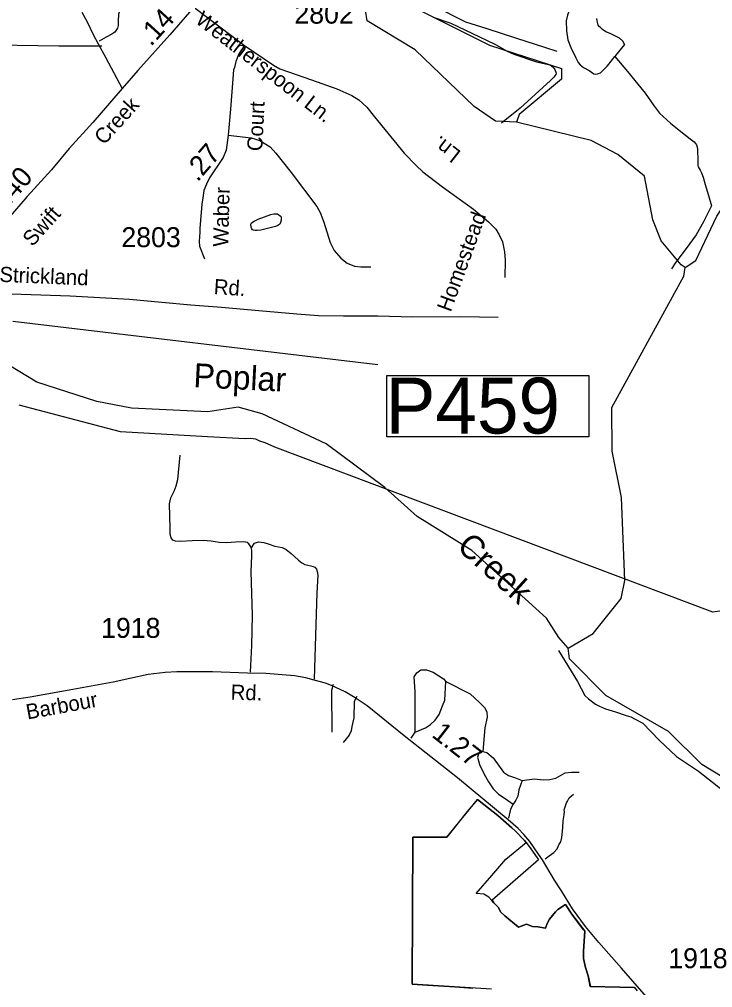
# Model space of a CAD drawing. Extents: x 2082433 to 2279600, y 546599 to 755198.
# Drawn here: x 2184792 to 2189136, y 654495 to 660561 of the extents above; entities that cross this region are included whole.
import ezdxf

# ---------------------------------------------------------------- set-up
doc = ezdxf.new("R2010")
doc.units = 0
for name, color, linetype in [('Exist Boundary Political City Limit New', 7, 'Continuous'), ('Exist Boundary Political Fire Districts', 7, 'Continuous'), ('Exist Hydrographic Creek Single Shore', 7, 'Continuous'), ('Exist Hydrographic Creek Single Shore Label', 7, 'Continuous'), ('Exist Hydrographic Misc Water Feature', 7, 'Continuous'), ('Exist Hydrographic Pond Under 1500 Sq Ft', 7, 'Continuous'), ('Exist Road Non-System Type 51', 7, 'Continuous'), ('Exist Road Non-System Type 51 Label', 7, 'Continuous'), ('Exist Road Primary NC Structure Pipe Number Label', 7, 'Continuous'), ('Exist Road Secondary Mileage Hundredths English Label', 7, 'Continuous'), ('Exist Road Secondary Structure Pipe Number Label', 7, 'Continuous'), ('Exist Road Secondary Type 51 Attributed', 7, 'Continuous'), ('Exist Road Secondary Type 51 Label', 7, 'Continuous'), ('Exist Road Secondary Type 51 Number Label', 7, 'Continuous'), ('Exist Utilities Electrical Transmission Line', 7, 'Continuous'), ('Map Preparation Boundary City Limit Buffer Line', 7, 'Continuous')]:
    doc.layers.add(name, color=color, linetype=linetype)

msp = doc.modelspace()

# ---------------------------------------------------------------- linework, layer by layer
at = {"layer": 'Exist Boundary Political City Limit New'}
msp.add_lwpolyline([(2187750.8, 654484.8), (2187252.5, 654517.4), (2187257, 655437.9), (2187471.5, 655437.2), (2187662.5, 655672.7), (2187701.8, 655641.9), (2187789.2, 655573.1), (2187878.5, 655496.1), (2187899.2, 655478.1), (2187957, 655417.2), (2187967.8, 655403.1), (2187997.2, 655364.2), (2188036.2, 655308.8), (2188044.5, 655296.2), (2187755.5, 655042.4), (2187765, 655026.5), (2187792.5, 654998.5), (2187808.8, 654967.2), (2187834.8, 654944.8), (2187919.8, 654872.6), (2187970.2, 654892.9), (2188007, 654878.5), (2188039.8, 654875.2), (2188088.2, 654868.4), (2188099.8, 654897.3), (2188114, 654923.4), (2188132.5, 654947.1), (2188150.8, 654969.2), (2188166.8, 654984.6), (2188213.2, 655015.7), (2188253.5, 654954.6), (2188334.8, 654848.2), (2188327.2, 654723.6), (2188327.5, 654676.3), (2188338.5, 654620.7), (2188355.2, 654568.7), (2188370.8, 654502.4), (2188645.5, 654495.1), (2188663.5, 654474.5)], dxfattribs=at)
at = {"layer": 'Exist Boundary Political Fire Districts'}
msp.add_lwpolyline([(2188648, 654492.2), (2188645.6, 654495.1), (2188369.6, 654502.8), (2188355.2, 654568.7), (2188338.6, 654620.7), (2188327.5, 654676.3), (2188327.3, 654723.6), (2188334.7, 654848.2), (2188327.5, 654857.1), (2188253.5, 654954.6), (2188213.3, 655015.7), (2188166.8, 654984.5), (2188150.8, 654969.3), (2188132.5, 654947.1), (2188114.1, 654923.4), (2188099.7, 654897.3), (2188088.2, 654868.4), (2188039.8, 654875.2), (2188007, 654878.5), (2187970.3, 654892.9), (2187919.7, 654872.6), (2187834.8, 654944.8), (2187808.7, 654967.3), (2187792.5, 654998.5), (2187765.1, 655026.5), (2187753, 655040.1), (2187734.5, 655062.2), (2187702.5, 655080.2), (2187654.7, 655085.1), (2187751.9, 655198.1), (2187840.9, 655300), (2187967.7, 655403.1), (2187957, 655417.3), (2187899.2, 655478.1), (2187878.5, 655496.1), (2187789.3, 655573.1), (2187701.7, 655641.9), (2187662.5, 655672.7), (2187597.7, 655598.3), (2187471.4, 655437.2), (2187256.9, 655437.9), (2187253, 654517.4), (2187348.4, 654511.1), (2187520.8, 654500), (2187634.4, 654491.6)], dxfattribs=at)
at = {"layer": 'Exist Hydrographic Creek Single Shore'}
for points in [[(2188963.8, 659006.9), (2189030.8, 659051.5), (2189161.9, 659327.7), (2189368, 659635.1), (2189833.8, 660947.5), (2190005.9, 661363.9), (2190251.9, 661867.3), (2190291.9, 662082.9)], [(2188230.7, 656620.8), (2188387.8, 656712.7), (2188561.9, 656932.2), (2188585.9, 657046.5), (2188565.8, 657565.2), (2188505.9, 657855.1), (2188503.8, 658130.6), (2188955.8, 658951.4), (2188963.8, 659006.9)], [(2185973.5, 658103.3), (2185493.9, 658126.3), (2185276.7, 658166.8), (2184901.9, 658289.2), (2184725.8, 658394.5)], [(2188230.7, 656620.8), (2188171.9, 656687.6), (2188095.8, 656810.5), (2187626.8, 657233.3), (2187283.8, 657446.9), (2187082.8, 657628.2), (2186713.7, 657901.4), (2186312.9, 658089.9), (2186162.8, 658132.4), (2185973.5, 658103.3)], [(2189461.8, 655654.3), (2189068.8, 655891.9), (2188858.8, 656099.6), (2188465.9, 656324.1), (2188239.7, 656555), (2188230.7, 656620.8)]]:
    msp.add_lwpolyline(points, dxfattribs=at)
at = {"layer": 'Exist Hydrographic Misc Water Feature'}
for points in [[(2188342.9, 660917.4), (2188330.8, 660911.1), (2188318.5, 660908.9), (2188316.9, 660888.8), (2188295.3, 660804.9), (2188272.2, 660716.7), (2188240.6, 660626.6), (2188226.8, 660588.5), (2188219.3, 660552.4), (2188219.7, 660488.6), (2188227.7, 660432.6), (2188248.4, 660384.9), (2188278.9, 660321.1), (2188293.1, 660291), (2188306.8, 660277.1), (2188327.3, 660259.4), (2188361.4, 660241.7), (2188391.7, 660219.7), (2188403.2, 660217.9), (2188415.5, 660219.7), (2188433.5, 660225.9), (2188477, 660270.5), (2188522.7, 660328.5)], [(2187385.1, 660574.5), (2187495.4, 660537.6), (2187632.2, 660472.4), (2187720, 660431.1), (2187776.1, 660403.5), (2187818.6, 660379.7), (2187848.7, 660362.1), (2187890.6, 660342.4), (2188032.9, 660295.4), (2188117.1, 660275.8), (2188137.2, 660262.2), (2188147.3, 660248.1), (2188155.7, 660224.1), (2188153.4, 660216.3), (2188141.7, 660199.8), (2188119.4, 660178), (2187929.1, 660004.8), (2187813.9, 659911.9)], [(2188522.7, 660328.5), (2188528.5, 660334.9), (2188586.3, 660403.2), (2188583.8, 660406.8), (2188574.2, 660424.9), (2188552.1, 660442.9), (2188519.7, 660460.7), (2188493.6, 660472.4), (2188467.6, 660482.4), (2188445.6, 660497.9), (2188433.1, 660509.9), (2188427.4, 660514), (2188419.2, 660525.8), (2188415.1, 660543.9), (2188413.4, 660551.8), (2188411, 660567.6)], [(2188522.7, 660328.5), (2188603.3, 660235.2), (2188714.2, 660100), (2188764.7, 660024.6), (2188803, 659974.6), (2188871.5, 659911.2), (2188937.3, 659857.8), (2188996.2, 659812), (2189020.4, 659794.2), (2189028, 659784.5), (2189033.9, 659774.3), (2189040.7, 659752.6), (2189040.3, 659728.3), (2189042.9, 659692.6), (2189043.4, 659646.3), (2189045.4, 659638.3), (2189057.1, 659616.7), (2189067.3, 659598.9), (2189075.8, 659572.9), (2189089.7, 659527), (2189110.4, 659456.9), (2189128.7, 659393.3)], [(2188963.8, 659006.9), (2188938.8, 659023.8), (2188812.9, 659174), (2188761.8, 659306.3), (2188709.9, 659579.6), (2188542.8, 659714.2), (2188374.9, 659802.8), (2187907.8, 659917.4)], [(2189128.7, 659393.3), (2189079.7, 659292.8), (2189031.9, 659210.4), (2188970.8, 659126), (2188905.4, 659039.7), (2188877.5, 658997.7)], [(2186244.8, 659259.6), (2186242.6, 659277.3), (2186246.9, 659287.3), (2186262.4, 659297.5), (2186288.5, 659309.8), (2186368, 659338.3), (2186386.1, 659342.5), (2186396.3, 659342.5), (2186410.3, 659342.4), (2186426.3, 659330.7), (2186432.4, 659324.5), (2186432.4, 659316.8), (2186432.6, 659302.6), (2186428.5, 659288.6), (2186424.6, 659278.6), (2186412.3, 659270.3), (2186396.3, 659264.2), (2186304.7, 659241.6), (2186282.7, 659237.6), (2186268.8, 659237.7), (2186259.2, 659241.6), (2186252.6, 659243.4), (2186248.9, 659249.2), (2186244.8, 659259.6)], [(2188170.5, 656607.8), (2188289.8, 656412.5), (2188334.3, 656325.1), (2188358.3, 656303.2), (2188402.6, 656271.3), (2188426.8, 656257.6), (2188464.9, 656241.7), (2188527, 656222.1), (2188594.9, 656198.9), (2188623.4, 656191), (2188651.3, 656177), (2188699.3, 656151.5), (2188800, 656046.3), (2188908.6, 655943.1), (2189046.8, 655850), (2189232.4, 655705.6)]]:
    msp.add_lwpolyline(points, dxfattribs=at)
at = {"layer": 'Exist Hydrographic Pond Under 1500 Sq Ft'}
msp.add_lwpolyline([(2187907.8, 659917.4), (2187774.9, 659923.4), (2187640.8, 660014.6), (2187271.9, 660369.8), (2186970.9, 660553.1), (2186961.9, 660618.9), (2186776.9, 660875.2), (2186575.8, 661000.7), (2186550.9, 661106.1), (2186892.8, 660967.9), (2187277.9, 660628.8), (2187737.8, 660399.7), (2188188.9, 660252.8), (2188189.9, 660187.2), (2187924.8, 659966.2), (2187907.8, 659917.4)], dxfattribs=at)
at = {"layer": 'Exist Road Non-System Type 51'}
msp.add_line((2187247.9, 656057), (2187272.9, 656095.2), dxfattribs=at)
for points in [[(2186474, 661288.7), (2186631.4, 661188.6), (2186764.6, 661115.9), (2186871.4, 661064.1), (2186915.5, 661030.5), (2186962.8, 660983.2), (2187058.6, 660877.5), (2187132.4, 660787.8), (2187180.8, 660750.3), (2187213.9, 660727.2), (2187299.8, 660692), (2187402.2, 660642.4), (2187503.5, 660586.8), (2187587.1, 660546.1), (2187721.5, 660504.2), (2187906.4, 660444.2), (2188082.6, 660387.5), (2188159.7, 660362.2)], [(2185167, 660673.8), (2185197.8, 660692.5), (2185310.1, 660718.9), (2185407, 660728.9), (2185425.8, 660725.6), (2185439, 660712.3), (2185446.7, 660694.7), (2185445.6, 660674.9), (2185428, 660640.8), (2185412.5, 660594.5), (2185411.4, 660550.5), (2185411.4, 660523), (2185407, 660505.3), (2185390.5, 660481.1), (2185371.8, 660467.9), (2185336.6, 660450.3), (2185292.5, 660425)], [(2185309, 660392.5), (2185040.4, 660392.5), (2184644, 660399.1), (2184467.8, 660404)], [(2186203.7, 660398.5), (2186383.8, 660274), (2186424.6, 660252), (2186621.8, 660182.6), (2186781, 660125.3), (2186875.7, 660083.4), (2186919.8, 660058.1), (2186969.3, 660010.7), (2187016.7, 659950.1), (2187204, 659722.1), (2187278.9, 659646.1), (2187319.7, 659606.4), (2187443.1, 659512.8), (2187637.5, 659371.8), (2187731.1, 659292.4), (2187777.4, 659247.3), (2187798.9, 659212), (2187819.8, 659166.8), (2187831.9, 659105.2), (2187835.2, 659052.3), (2187833, 658943.2)], [(2186100.7, 659835.5), (2186243.9, 659820.1), (2186299, 659802.5), (2186362.9, 659761.7), (2186399.2, 659723.2), (2186496.2, 659602), (2186656.5, 659388.3), (2186677.4, 659351.9), (2186699.4, 659291.3), (2186739.7, 659162.4), (2186763.9, 659114), (2186805.8, 659065.5), (2186845.4, 659034.7), (2186891.7, 659014.8), (2186931.3, 659010.4), (2186995.2, 659011.5)], [(2184359.9, 658878), (2184394.1, 658858.2), (2184435.9, 658849.3), (2184743.1, 658842.7), (2185109.7, 658830.1), (2185483, 658808.1), (2185684.5, 658789.3), (2185867.3, 658772.3), (2186057.8, 658758), (2186292.3, 658736.5), (2186531.2, 658716.1), (2186666.6, 658705.7), (2186823, 658703.5), (2187037.7, 658703.5), (2187256.8, 658697.4), (2187557.4, 658699.1), (2187791.9, 658696.3)], [(2186247.3, 657249.5), (2186230.6, 657274.5), (2186218.7, 657282.8), (2186199.6, 657287.6), (2186147.2, 657286.4), (2186091.2, 657281.6), (2186043.6, 657282.8), (2185994.7, 657291.2), (2185944.7, 657295.9), (2185874.4, 657293.5), (2185802.3, 657289.4), (2185771.4, 657292.9), (2185754.7, 657298.9), (2185744, 657313.2), (2185736.8, 657335.8), (2185736.8, 657371.6), (2185732.6, 657527), (2185741, 657563.9), (2185762.4, 657605.6), (2185774.9, 657638.4), (2185784.5, 657678.9), (2185798.8, 657830.2)], [(2186247.3, 657249.5), (2186266.3, 657280.4), (2186291.3, 657287.6), (2186323.5, 657282.8), (2186358, 657273.3), (2186393.8, 657260.2), (2186437.8, 657251.8), (2186462.9, 657239.9), (2186495, 657214.9), (2186516.5, 657197), (2186541.5, 657173.2), (2186561.7, 657156.5), (2186580.8, 657145.8), (2186598.7, 657141.1), (2186617.7, 657137.5), (2186632, 657133.9), (2186642.7, 657129.1), (2186653.5, 657117.2), (2186658.2, 657102.9), (2186662.2, 657079.2)], [(2186240.7, 656472.2), (2186249, 656637.8), (2186253.2, 656827.8), (2186244.3, 657101.2), (2186248.4, 657199.4), (2186248.4, 657230.4), (2186247.3, 657249.5)], [(2186662.2, 657079.2), (2186656.4, 656968.7), (2186650.6, 656770.9), (2186639, 656427.3)], [(2187272.9, 656095.2), (2187272.9, 656195.2), (2187272.9, 656348.9), (2187265.2, 656441.2), (2187283, 656467.4), (2187306.9, 656486.5), (2187342.6, 656486.5), (2187385.5, 656471), (2187420, 656448.4), (2187449.8, 656429.3), (2187463.5, 656413.2)], [(2187272.9, 656095.2), (2187336, 656122.6), (2187368.2, 656142.8), (2187396.8, 656170.2), (2187423, 656205.9), (2187444.4, 656260.7), (2187457.5, 656296.5), (2187463.5, 656413.2)], [(2187463.5, 656413.2), (2187616.6, 656335.2), (2187674.9, 656280.4), (2187707.1, 656250.6), (2187720.2, 656222), (2187722.6, 656188.7), (2187708.3, 656123.1), (2187695.8, 655973.7)], [(2186757.7, 656394.8), (2186748.8, 656357.2), (2186750, 656096.3)], [(2186906.6, 656319.7), (2186890.5, 656288.1), (2186886.9, 656185.7), (2186876.2, 656130.9), (2186870.3, 656104.7), (2186859.5, 656077.3), (2186820.2, 656029.6)], [(2187695.8, 655973.7), (2187673.8, 655968.3), (2187663, 655939.7), (2187674.9, 655892.1), (2187703.5, 655831.3), (2187732.1, 655784.8), (2187761.9, 655740.8), (2187795.3, 655706.2), (2187836.9, 655678.8), (2187885.8, 655644.3)], [(2187695.8, 655973.7), (2187720.8, 655967.7), (2187761.3, 655934.3), (2187825.6, 655845), (2187857.8, 655823.6), (2187901.3, 655808.7), (2187943, 655792)], [(2187943, 655792), (2188016.8, 655802.7), (2188074, 655796.8), (2188115.7, 655797.9), (2188152.6, 655806.3), (2188182.4, 655823), (2188211, 655840.8), (2188252.7, 655845.6), (2188300.3, 655845.6)], [(2187943, 655792), (2187921.5, 655733.6), (2187915.6, 655694.3), (2187903.7, 655669.3), (2187885.8, 655644.3)], [(2188085.9, 655302.4), (2188111.2, 655320.2), (2188141, 655342.4), (2188160.9, 655364.6), (2188174.8, 655392.7), (2188184.5, 655408.7), (2188190.5, 655434.8), (2188197.9, 655496.8), (2188199.6, 655540.8), (2188205.4, 655576.8), (2188207.4, 655596.8), (2188205.2, 655608.8), (2188214.9, 655634.8), (2188220.9, 655652.9), (2188226.9, 655663), (2188236.7, 655683), (2188264.6, 655707.2)], [(2187885.8, 655644.3), (2187869.1, 655613.3), (2187857.2, 655556.1)]]:
    msp.add_lwpolyline(points, dxfattribs=at)
at = {"layer": 'Exist Road Primary NC Structure Pipe Number Label'}
msp.add_line((2184750.4, 658671.5), (2187038.1, 658398.5), dxfattribs=at)
at = {"layer": 'Exist Road Secondary Structure Pipe Number Label'}
msp.add_lwpolyline([(2187093.9, 658330.5), (2188360, 658330.5), (2188360, 657946.6), (2187093.9, 657946.6)], close=True, dxfattribs=at)
at = {"layer": 'Exist Road Secondary Type 51 Attributed'}
for points in [[(2185183, 660605.6), (2185216.1, 660545), (2185254.6, 660465.7), (2185285.5, 660408.4), (2185332.9, 660320.3), (2185436.4, 660127.5)], [(2185885.9, 660637.5), (2185733.9, 660464.6), (2185533.4, 660242), (2185436.4, 660127.5)], [(2185885.9, 660637.5), (2186203.7, 660398.5)], [(2186203.7, 660398.5), (2186166.3, 660345.6), (2186148.6, 660297.1), (2186140.4, 660260.8), (2186134.6, 660246), (2186129.9, 660189.2), (2186114.5, 659998.6), (2186100.7, 659835.5), (2186091.9, 659772.7), (2186088.7, 659741.6), (2186069.9, 659696.7), (2185982.8, 659568.9), (2185964.1, 659529.3), (2185947, 659488.5), (2185941.5, 659442.3), (2185936, 659403.7), (2185923.7, 659250.4), (2185922.4, 659227.6), (2185918.6, 659169.2), (2185920.1, 659139.8), (2185951.3, 659060.7)], [(2185436.4, 660127.5), (2185252.4, 659916), (2185103.7, 659751.8), (2184992.5, 659618.5), (2184840.4, 659452.2), (2184601.4, 659175.7), (2184351.9, 658883.7), (2184264.8, 658786.8), (2184228.5, 658741.6), (2184149.2, 658662.3), (2184048.9, 658558.7)], [(2188920.4, 654209.9), (2188565.2, 654616.4), (2188422.3, 654777.4), (2188339.3, 654877), (2188259, 654989), (2188188.1, 655102.1), (2188144.7, 655168.8), (2188069.3, 655294.8), (2188044.8, 655330.6), (2188018.4, 655370.5), (2187990.5, 655409.8), (2187952.1, 655453.5), (2187918.1, 655491.2), (2187855.5, 655547), (2187536.9, 655808.3), (2187202.4, 656073.4), (2186971.7, 656259.7), (2186897, 656310.9), (2186832.9, 656348.7), (2186747.7, 656387.9), (2186710, 656402.2), (2186639.9, 656421.8), (2186587.8, 656436.1), (2186516.9, 656449), (2186336.3, 656462.2), (2186222.4, 656465.9), (2186003, 656472.7), (2185778.3, 656473.9), (2185706.6, 656468.9), (2185598.8, 656456.1), (2185484.9, 656432), (2185380.9, 656409.5), (2185127.5, 656363.2), (2184860.7, 656315.5), (2184748.7, 656298.9)]]:
    msp.add_lwpolyline(points, dxfattribs=at)
at = {"layer": 'Exist Utilities Electrical Transmission Line'}
msp.add_lwpolyline([(2193838.9, 657900.6), (2192166, 657277.3), (2192118.1, 657269.1), (2192094.3, 657258.8), (2192028.3, 657248.3), (2191790.7, 657214.8), (2191515.1, 657175), (2191027.6, 657105.5), (2190628.4, 657048.9), (2190198.8, 656995.9), (2189697.5, 656926.5), (2189138.2, 656846.7), (2186392.3, 657881.4), (2186332.1, 657908.8), (2186298.1, 657918.7), (2186273.9, 657930.4), (2186240, 657934.3), (2186208, 657934), (2185971.9, 657946.4), (2185426.1, 657977.2), (2184791.4, 658143.5)], dxfattribs=at)
at = {"layer": 'Map Preparation Boundary City Limit Buffer Line'}
msp.add_lwpolyline([(2187750.8, 654484.8), (2187252.5, 654517.4), (2187257, 655437.9), (2187471.5, 655437.2), (2187662.5, 655672.7), (2187701.8, 655641.9), (2187789.2, 655573.1), (2187878.5, 655496.1), (2187899.2, 655478.1), (2187957, 655417.2), (2187967.8, 655403.1), (2187997.2, 655364.2), (2188036.2, 655308.8), (2188044.5, 655296.2), (2187755.5, 655042.4), (2187765, 655026.5), (2187792.5, 654998.5), (2187808.8, 654967.2), (2187834.8, 654944.8), (2187919.8, 654872.6), (2187970.2, 654892.9), (2188007, 654878.5), (2188039.8, 654875.2), (2188088.2, 654868.4), (2188099.8, 654897.3), (2188114, 654923.4), (2188132.5, 654947.1), (2188150.8, 654969.2), (2188166.8, 654984.6), (2188213.2, 655015.7), (2188253.5, 654954.6), (2188334.8, 654848.2), (2188327.2, 654723.6), (2188327.5, 654676.3), (2188338.5, 654620.7), (2188355.2, 654568.7), (2188370.8, 654502.4), (2188645.5, 654495.1), (2188663.5, 654474.5)], dxfattribs=at)

# ---------------------------------------------------------------- texts
at = {"layer": 'Exist Hydrographic Creek Single Shore Label'}
for s, rotation, p in [('Poplar', 357.11406, (2185880.6, 658257.4)), ('Creek', 317.81809, (2187525.8, 657248.2))]:
    msp.add_text(s, height=150, rotation=rotation, dxfattribs=at).set_placement(p)
at = {"layer": 'Exist Road Non-System Type 51 Label'}
for s, rotation, p in [('Ln.', 141.96716, (2187565, 659730.2)), ('Homestead', 69.87943, (2187494.8, 658723.2)), ('Strickland', 357.64621, (2184665.9, 658917.3)), ('Rd.', 356.25755, (2186008.3, 658840.5))]:
    msp.add_text(s, height=95, rotation=rotation, dxfattribs=at).set_placement(p)
at = {"layer": 'Exist Road Secondary Mileage Hundredths English Label'}
for s, rotation, p in [('.14', 47.75149, (2185616.7, 660387.3)), ('.27', 49.12745, (2185908.3, 659538.3)), ('.40', 49.12745, (2184731.8, 659394.1)), ('1.27', 322.11624, (2187369.6, 656070.3))]:
    msp.add_text(s, height=125, rotation=rotation, dxfattribs=at).set_placement(p)
at = {"layer": 'Exist Road Secondary Structure Pipe Number Label'}
msp.add_text('P459', height=350, rotation=360, dxfattribs=at).set_placement((2187086.8, 657966.4))
at = {"layer": 'Exist Road Secondary Type 51 Label'}
for s, rotation, p in [('Weatherspoon Ln.', 322.2362, (2185888.2, 660544.8)), ('Creek', 47.774, (2185322.3, 659769.5)), ('Court', 87.0788, (2186313.4, 659733.9)), ('Waber', 88.53953, (2186100.5, 659135.7)), ('Swift', 48.15221, (2184874, 659132.8)), ('Rd.', 358.16418, (2186115, 656299.6)), ('Barbour', 10.38417, (2184843.1, 656174.4))]:
    msp.add_text(s, height=95, rotation=rotation, dxfattribs=at).set_placement(p)
at = {"layer": 'Exist Road Secondary Type 51 Number Label'}
for s, p in [('2802', (2186515.5, 660534.5)), ('2803', (2185431.4, 659134.2)), ('1918', (2185304.3, 656686.4)), ('1918', (2188858.3, 654616.7))]:
    msp.add_text(s, height=125, dxfattribs=at).set_placement(p)

doc.saveas('drawing.dxf')
